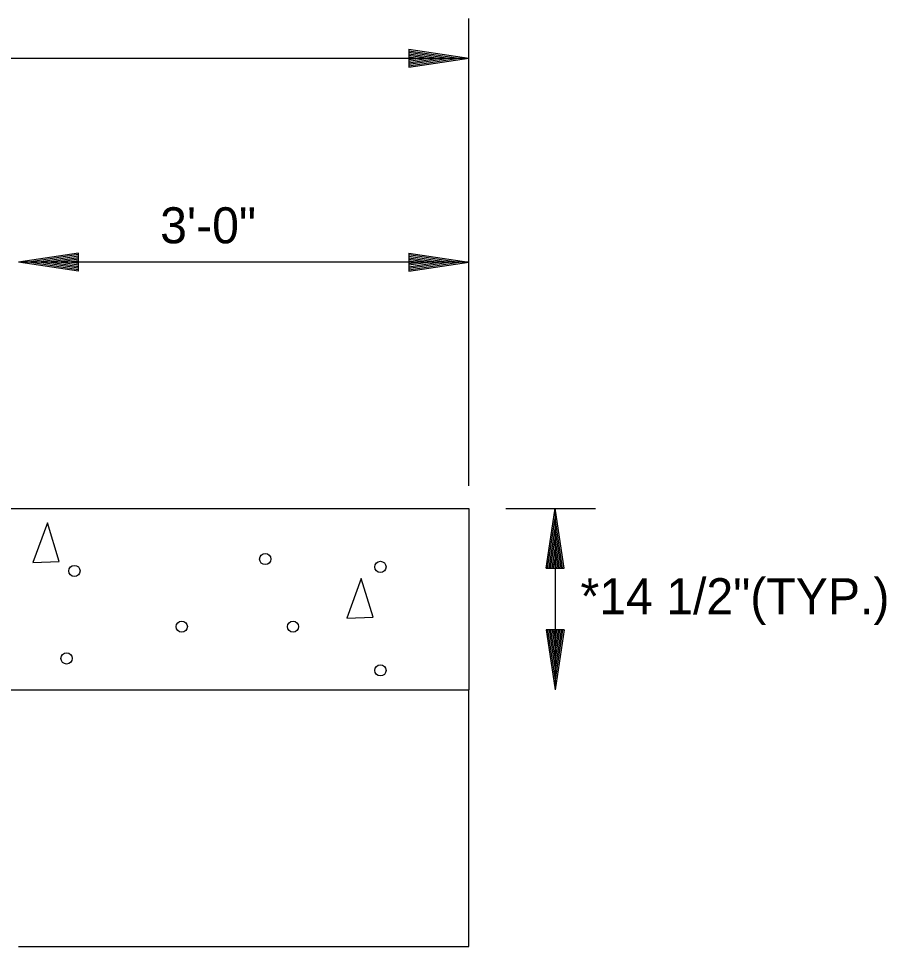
# Model space of a CAD drawing. Extents: x 634177 to 635904, y 289936 to 290970.
# Drawn here: x 635749.77 to 635764.23, y 290571.78 to 290587.23 of the extents above; entities that cross this region are included whole.
import ezdxf

# ---------------------------------------------------------------- set-up
doc = ezdxf.new("R2010")
doc.units = 0
doc.layers.add('Default', color=7, linetype='Continuous')

msp = doc.modelspace()

# ---------------------------------------------------------------- linework, layer by layer
at = {"layer": 'Default'}
for p, q in [((635757.27, 290579.454), (635757.27, 290587.235)), ((635756.271, 290586.723), (635757.271, 290586.573)), ((635756.271, 290586.723), (635756.271, 290586.423)), ((635756.271, 290586.698), (635757.103, 290586.573)), ((635756.271, 290586.673), (635756.931, 290586.573)), ((635716.022, 290586.573), (635757.27, 290586.573)), ((635756.271, 290586.648), (635756.766, 290586.573)), ((635756.271, 290586.623), (635756.596, 290586.573)), ((635756.271, 290586.598), (635756.428, 290586.573)), ((635756.271, 290586.423), (635757.271, 290586.573)), ((635756.271, 290586.525), (635756.596, 290586.573)), ((635756.271, 290586.473), (635756.931, 290586.573)), ((635756.271, 290586.448), (635757.103, 290586.573)), ((635756.271, 290586.498), (635756.766, 290586.573)), ((635756.271, 290586.55), (635756.428, 290586.573)), ((635757.27, 290579.454), (635757.27, 290583.717)), ((635757.27, 290579.454), (635757.27, 290583.717)), ((635750.771, 290583.328), (635749.771, 290583.178)), ((635750.771, 290583.303), (635749.939, 290583.178)), ((635750.771, 290583.278), (635750.109, 290583.178)), ((635750.771, 290583.028), (635750.771, 290583.328)), ((635756.27, 290583.328), (635757.27, 290583.178)), ((635756.27, 290583.328), (635756.27, 290583.028)), ((635756.27, 290583.303), (635757.102, 290583.178)), ((635756.27, 290583.278), (635756.93, 290583.178)), ((635757.27, 290583.178), (635749.77, 290583.178)), ((635750.771, 290583.028), (635749.771, 290583.178)), ((635750.771, 290583.053), (635749.939, 290583.178)), ((635750.771, 290583.078), (635750.109, 290583.178)), ((635750.771, 290583.253), (635750.276, 290583.178)), ((635750.771, 290583.103), (635750.276, 290583.178)), ((635750.771, 290583.228), (635750.446, 290583.178)), ((635750.771, 290583.13), (635750.446, 290583.178)), ((635750.771, 290583.203), (635750.614, 290583.178)), ((635750.771, 290583.155), (635750.614, 290583.178)), ((635756.27, 290583.253), (635756.765, 290583.178)), ((635756.27, 290583.228), (635756.595, 290583.178)), ((635756.27, 290583.203), (635756.427, 290583.178)), ((635756.27, 290583.028), (635757.27, 290583.178)), ((635756.27, 290583.131), (635756.595, 290583.178)), ((635756.27, 290583.078), (635756.93, 290583.178)), ((635756.27, 290583.053), (635757.102, 290583.178)), ((635756.27, 290583.103), (635756.765, 290583.178)), ((635756.27, 290583.156), (635756.427, 290583.178)), ((635757.27, 290579.079), (635757.27, 290576.059)), ((635757.888, 290579.079), (635759.381, 290579.079)), ((635758.556, 290578.081), (635758.706, 290579.081)), ((635758.856, 290578.081), (635758.706, 290579.081)), ((635758.707, 290579.079), (635758.707, 290576.059)), ((635758.581, 290578.081), (635758.706, 290578.916)), ((635758.831, 290578.081), (635758.706, 290578.916)), ((635758.608, 290578.081), (635758.706, 290578.743)), ((635758.806, 290578.081), (635758.706, 290578.743)), ((635758.633, 290578.081), (635758.706, 290578.576)), ((635758.781, 290578.081), (635758.706, 290578.576)), ((635758.658, 290578.081), (635758.706, 290578.406)), ((635758.756, 290578.081), (635758.706, 290578.406)), ((635758.683, 290578.081), (635758.706, 290578.241)), ((635758.731, 290578.081), (635758.706, 290578.241)), ((635758.556, 290578.081), (635758.856, 290578.081)), ((635758.556, 290577.058), (635758.706, 290576.058)), ((635758.856, 290577.058), (635758.556, 290577.058)), ((635758.581, 290577.058), (635758.706, 290576.226)), ((635758.608, 290577.058), (635758.706, 290576.398)), ((635758.633, 290577.058), (635758.706, 290576.563)), ((635758.658, 290577.058), (635758.706, 290576.733)), ((635758.683, 290577.058), (635758.706, 290576.901)), ((635758.856, 290577.058), (635758.706, 290576.058)), ((635758.756, 290577.058), (635758.706, 290576.733)), ((635758.806, 290577.058), (635758.706, 290576.398)), ((635758.831, 290577.058), (635758.706, 290576.226)), ((635758.781, 290577.058), (635758.706, 290576.563)), ((635758.731, 290577.058), (635758.706, 290576.901)), ((635719.772, 290576.059), (635753.52, 290576.059)), ((635749.77, 290576.059), (635757.27, 290576.059)), ((635757.27, 290571.784), (635757.27, 290576.059)), ((635749.77, 290571.784), (635757.27, 290571.784))]:
    msp.add_line(p, q, dxfattribs=at)
for points in [[(635666.025, 290579.079), (635757.27, 290579.079)], [(635750.251, 290578.838), (635750.009, 290578.176), (635750.449, 290578.193), (635750.251, 290578.838)], [(635755.479, 290577.913), (635755.239, 290577.248), (635755.679, 290577.266), (635755.479, 290577.913)]]:
    msp.add_lwpolyline(points, dxfattribs=at)
for centre in [(635753.879, 290578.235), (635755.798, 290578.103), (635750.702, 290578.036), (635752.489, 290577.109), (635754.342, 290577.109), (635750.57, 290576.58), (635755.798, 290576.381)]:
    msp.add_circle(centre, 0.0937, dxfattribs=at)

# ---------------------------------------------------------------- texts
for s, p in [('3\'-0"', (635752.129, 290583.492)), ('*14 1/2"(TYP.)', (635759.131, 290577.316))]:
    msp.add_text(s, height=0.6, dxfattribs=at).set_placement(p)

doc.saveas('drawing.dxf')
